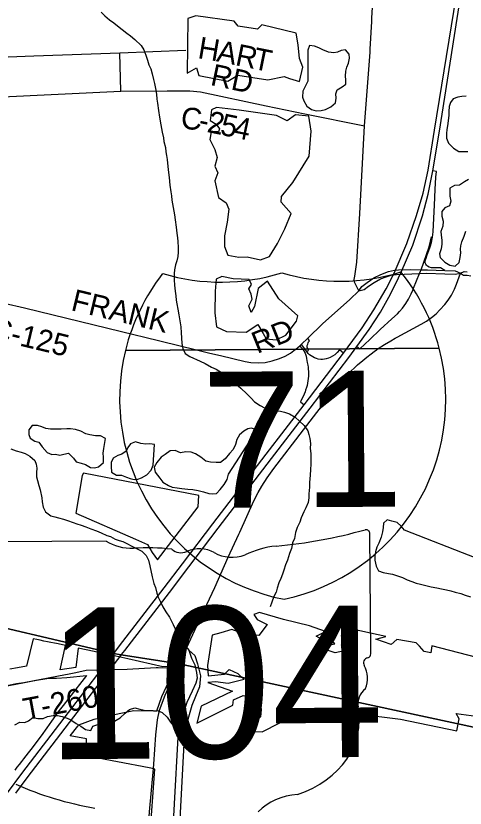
# Model space of a CAD drawing. Extents: x 114604 to 551442, y 316898 to 567001.
# Drawn here: x 196811 to 203011, y 363215 to 374135 of the extents above; entities that cross this region are included whole.
import ezdxf

# ---------------------------------------------------------------- set-up
doc = ezdxf.new("R2010")
doc.units = 0
for name, color, linetype in [('_CIVIL_CONSTRUCTION', 7, 'Continuous'), ('BD_X_Building', 7, 'Continuous'), ('GE_P_Alignment', 7, 'Continuous'), ('GE_P_Alignment_1000_Cardinal_Points', 7, 'Continuous'), ('GE_P_Alignment_100_Stations', 7, 'Continuous'), ('GE_P_Alignment_500_Bearings', 7, 'Continuous'), ('GE_P_Alignment_500_Cardinal_Points', 7, 'Continuous'), ('GE_P_Alignment_500_Curve_Data', 7, 'Continuous'), ('GE_P_Alignment_500_Distances', 7, 'Continuous'), ('GE_P_Alignment_500_Stations', 7, 'Continuous'), ('MT_X_Edge_Line', 7, 'Continuous'), ('PM_P_Cells', 7, 'Continuous'), ('PM_P_CL_Double_Solid', 7, 'Continuous'), ('PM_P_Crosswalk', 7, 'Continuous'), ('PM_X_Stop_Line', 7, 'Continuous')]:
    doc.layers.add(name, color=color, linetype=linetype)

msp = doc.modelspace()

# ---------------------------------------------------------------- linework, layer by layer
at = {"layer": '_CIVIL_CONSTRUCTION'}
for points in [[(202945, 370588), (202996, 370609), (203038, 370605)], [(201180, 368949), (201243, 369029), (201282, 369077), (201324, 369126), (201364, 369168), (201393, 369198), (201434, 369237), (201483, 369284), (201527, 369324), (201597, 369384), (201654, 369431), (201713, 369477), (201757, 369510), (201787, 369531), (201810, 369548), (201896, 369607), (201986, 369658), (202047, 369694), (202072, 369708), (202405, 369885), (202476, 369926), (202548, 369978), (202609, 370028), (202663, 370083), (202732, 370155), (202778, 370215), (202824, 370285), (202862, 370369), (202891, 370438), (202945, 370588)], [(202945, 370588), (202987, 370563), (203037, 370559), (203087, 370552)], [(199901, 367020), (200097, 367450), (200156, 367564), (200204, 367651), (200280, 367767), (200372, 367898), (200779, 368428), (201180, 368949)], [(198709, 363761), (198714, 363820), (198741, 364226), (198765, 364433), (198793, 364568), (198873, 364773), (199039, 365147), (199065, 365200), (199338, 365788), (199555, 366255), (199742, 366674), (199888, 366991), (199901, 367020)], [(198442, 360567), (198566, 361918), (198657, 363163), (198709, 363761)]]:
    msp.add_lwpolyline(points, dxfattribs=at)
at = {"layer": 'GE_P_Alignment'}
for p, q in [((198325, 369524), (202653, 369555)), ((202653, 369555), (198325, 369524)), ((202653, 369555), (198325, 369524))]:
    msp.add_line(p, q, dxfattribs=at)
for centre, start, end in [((201284, 373290), 253.4224, 287.4043), ((199931, 368846), 14.6067, 38.7444), ((201056, 368854), 142.0823, 166.22), ((199640, 373278), 253.4224, 287.4043), ((201056, 368854), 166.22, 258.8764), ((199931, 368846), 281.9503, 14.6067)]:
    msp.add_arc(centre, 2813, start, end, dxfattribs=at)
at = {"layer": 'GE_P_Alignment_1000_Cardinal_Points'}
for p, q in [((198259, 373095), (198247, 373627)), ((198775, 365153), (199039, 365147))]:
    msp.add_line(p, q, dxfattribs=at)
for points in [[(195294, 373515), (197058, 373584), (198247, 373627), (199157, 373663)], [(197525, 365063), (197640, 365085), (197780, 365115), (197988, 365123), (198111, 365128), (198349, 365133), (198748, 365153), (198775, 365153)], [(196853, 364936), (196920, 364948), (197495, 365057), (197525, 365063)], [(196230, 364837), (196565, 364896), (196687, 364907), (196822, 364931), (196853, 364936)]]:
    msp.add_lwpolyline(points, dxfattribs=at)
at = {"layer": 'GE_P_Alignment_100_Stations'}
for points in [[(198658, 362798), (198730, 363753), (198674, 363766), (198653, 363770), (197775, 363938), (197784, 364171), (197561, 364213), (197666, 364346), (197679, 364364), (197891, 364443), (198236, 364521), (198439, 364559), (198712, 364557), (198726, 364557), (198757, 364556), (198826, 364754), (199019, 365169), (198903, 365166), (198840, 365165), (198356, 365273), (198024, 365347), (197911, 365371), (197894, 365374), (197671, 365421), (197637, 365156), (197425, 365123), (197497, 365457), (197393, 365479), (197371, 365483), (197344, 365489), (197295, 365499), (197247, 365509), (197199, 365519), (197149, 365530), (197123, 365535), (197100, 365540), (197049, 365551), (196957, 365173), (196832, 365151), (196727, 365133)], [(196618, 364889), (196906, 364943), (197000, 364960), (197097, 364978), (197239, 365004), (197308, 365005), (197373, 365005), (197517, 365017), (197788, 365045), (197542, 364731), (197462, 364632), (197389, 364540), (197302, 364415), (197239, 364324), (197160, 364211), (197073, 364098), (197063, 364085), (197016, 364024), (196979, 363976), (196948, 363937), (196918, 363897), (196887, 363857), (196856, 363818), (196826, 363778), (196795, 363739)]]:
    msp.add_lwpolyline(points, dxfattribs=at)
at = {"layer": 'GE_P_Alignment_500_Bearings'}
msp.add_line((200798, 372786), (201621, 372618), dxfattribs=at)
for points in [[(201724, 374102), (201744, 374478), (201746, 374525)], [(201702, 373674), (201721, 374055), (201724, 374102)], [(201544, 370343), (201484, 370465), (201479, 370499), (201488, 370549), (201515, 370742), (201556, 371410), (201621, 372618), (201699, 373632), (201701, 373664), (201702, 373674)], [(195380, 372951), (196526, 373012), (198259, 373095)], [(198259, 373095), (198898, 373102), (199132, 373101), (199214, 373103), (199359, 373086), (200263, 372896), (200798, 372786)], [(201544, 370343), (201587, 370405), (201659, 370461), (201752, 370523), (201849, 370572), (201952, 370609), (202034, 370628), (202093, 370635), (202251, 370641), (202402, 370636), (202489, 370633), (202732, 370627), (202874, 370619), (202945, 370588)], [(200648, 369522), (200673, 369541), (200730, 369589), (200754, 369610), (200839, 369692), (201043, 369889), (201421, 370227), (201544, 370343), (201617, 370361), (201679, 370409), (201755, 370460), (201843, 370508), (201922, 370540), (201989, 370559), (202065, 370569), (202383, 370585)], [(202383, 370585), (202475, 370589), (202731, 370580), (202873, 370573), (202945, 370588)], [(195938, 370333), (195990, 370321), (196367, 370239), (196929, 370109), (198458, 369738), (198571, 369711)], [(198571, 369711), (199302, 369533), (199490, 369488)], [(199490, 369488), (199633, 369453), (199974, 369369), (200054, 369358), (200157, 369352), (200252, 369359), (200350, 369378), (200447, 369411), (200525, 369443), (200602, 369488), (200648, 369522)]]:
    msp.add_lwpolyline(points, dxfattribs=at)
at = {"layer": 'GE_P_Alignment_500_Cardinal_Points'}
for points in [[(202732, 370627), (202671, 370660), (202616, 370661), (202548, 370664), (202514, 370671), (202490, 370683), (202476, 370698), (202466, 370713), (202461, 370731), (202459, 370751), (202463, 370772), (202472, 370793), (202484, 370825), (202530, 370952), (202545, 371011), (202558, 371085), (202568, 371159), (202574, 371253), (202588, 371527), (202597, 371741), (202608, 371912), (202614, 371991), (202566, 371997)], [(202383, 370585), (202395, 370614), (202402, 370636), (202513, 370949), (202547, 371087), (202558, 371085)], [(201515, 369579), (201559, 369545), (201694, 369675), (201840, 369811), (201998, 369958), (202077, 370030), (202106, 370061), (202145, 370107), (202194, 370171), (202231, 370232), (202264, 370303), (202289, 370352), (202300, 370381), (202383, 370585)], [(200825, 369508), (200848, 369525), (200838, 369545), (200833, 369569), (200833, 369593), (200838, 369609), (200843, 369627), (200851, 369640), (200862, 369657), (200839, 369692)], [(200730, 369589), (200741, 369574), (200770, 369540), (200804, 369488), (200818, 369444), (200823, 369412), (200833, 369355), (200839, 369320), (200843, 369295), (200846, 369265), (200848, 369234), (200849, 369196), (200848, 369167), (200846, 369137), (200842, 369105), (200836, 369072), (200829, 369040), (200822, 369011), (200810, 368975), (200802, 368951), (200790, 368922), (200739, 368815), (200788, 368776)], [(200825, 369508), (200814, 369526), (200767, 369588), (200754, 369610)], [(201244, 369493), (201240, 369489), (201211, 369465), (201179, 369443), (201148, 369427), (201123, 369416), (201093, 369407), (201068, 369402), (201041, 369400), (201019, 369400), (200984, 369404), (200958, 369411), (200932, 369420), (200907, 369433), (200885, 369447), (200865, 369463), (200845, 369482), (200825, 369508)], [(201334, 369487), (201279, 369530), (201244, 369493)]]:
    msp.add_lwpolyline(points, dxfattribs=at)
at = {"layer": 'GE_P_Alignment_500_Curve_Data'}
for p, q in [((201708, 365342), (201696, 367000)), ((198057, 366895), (196528, 366884)), ((201708, 365342), (201708, 365342))]:
    msp.add_line(p, q, dxfattribs=at)
for centre, major_axis, ratio, start_param, end_param in [((199806, 371230), (5537, 40), 0.800001, 4.814395, 5.04237), ((201638, 367006), (58.1, 0.4), 0.8, 6.141152, 7.989035), ((198418, 367266), (587, 4), 0.8, 4.042523, 4.731795), ((198628, 365119), (2106, 15), 0.8, 1.404758, 1.657858), ((199094, 366871), (169, 1), 0.8, 3.836095, 5.185415), ((199345, 366507), (352, 3), 0.8, 0.950623, 2.079405), ((200550, 365945), (1114, 8), 0.8, 1.699011, 2.107814), ((199795, 367012), (423, 3), 0.8, 4.081561, 5.145723), ((201696, 365220), (89.9, 0.6), 0.8, 1.883978, 3.671073), ((201646, 365335), (62.2, 0.4), 0.8, 5.05454, 6.418171), ((201125, 365006), (540, 4), 0.8, 5.934695, 6.695948), ((201922, 364649), (393, 3), 0.8, 2.387724, 3.262537), ((200165, 364425), (1385, 10), 0.8, 5.101753, 6.440018), ((198765, 366341), (3998, 29), 0.8, 4.195996, 4.488959), ((200761, 362800), (758, 5), 0.8, 1.647645, 2.488433)]:
    msp.add_ellipse(centre, major_axis=major_axis, ratio=ratio, start_param=start_param, end_param=end_param, dxfattribs=at)
at = {"layer": 'GE_P_Alignment_500_Distances'}
for points in [[(205863, 363742), (199064, 365203), (198264, 365328), (198158, 365346), (195804, 365900), (193601, 366427), (192978, 366677), (191395, 367037), (189048, 367572), (188753, 367639), (188453, 367707), (188394, 367721), (187830, 367836), (187162, 368001), (186533, 368145), (182913, 368969), (177781, 370138)], [(177781, 370138), (182913, 368969), (186533, 368145), (187162, 368001), (187830, 367836), (188394, 367721), (188453, 367707), (188753, 367639), (189048, 367572), (191395, 367037), (192978, 366677), (193601, 366427), (195804, 365900), (198158, 365346), (198264, 365328), (199064, 365203), (205863, 363742)]]:
    msp.add_lwpolyline(points, dxfattribs=at)
at = {"layer": 'GE_P_Alignment_500_Stations'}
for points in [[(202092, 370525), (202129, 370601), (202287, 370972), (202421, 371380), (202498, 371679), (202566, 371997), (202655, 372546), (203013, 374804), (203208, 376020), (203396, 377179), (203504, 377903), (203508, 378077), (203502, 378243), (203487, 378392), (203447, 378565), (203402, 378707), (203358, 378827), (203279, 378988), (203130, 379261), (203011, 379499)], [(199112, 366584), (199531, 367134), (200266, 368094), (200788, 368776), (201334, 369487), (201591, 369837), (201752, 370084), (201919, 370371), (202033, 370590), (202208, 370995), (202341, 371383), (202431, 371692), (202500, 372010), (202589, 372559), (202954, 374817)], [(199197, 366539), (199603, 367073), (200338, 368033), (200870, 368727), (201406, 369426), (201515, 369579), (201688, 369811), (201842, 370053), (201980, 370297), (202092, 370525)], [(198176, 365365), (198243, 365451), (198858, 366250), (199112, 366584)], [(198271, 365334), (198315, 365390), (198930, 366189), (199197, 366539)], [(196694, 363427), (196895, 363694), (197539, 364533), (197988, 365123), (198160, 365344), (198176, 365365)], [(196809, 363423), (196967, 363633), (197612, 364472), (198111, 365128), (198265, 365325), (198271, 365334)]]:
    msp.add_lwpolyline(points, dxfattribs=at)
at = {"layer": 'MT_X_Edge_Line'}
for p, q in [((199296, 374133), (199184, 374097)), ((199581, 372873), (199513, 372837)), ((197746, 367833), (197728, 367802))]:
    msp.add_line(p, q, dxfattribs=at)
for points in [[(199184, 374097), (199175, 373345), (199305, 373418), (199338, 373311), (199734, 373236), (199875, 373317), (200289, 373252), (200514, 373297), (200586, 373269), (200726, 373228), (200770, 373428), (200726, 373548), (200707, 373737), (200681, 373895), (200204, 374012), (200144, 373952), (199879, 373991), (199825, 374063), (199296, 374133)], [(200841, 373234), (200806, 373168), (200772, 373096), (200765, 373016), (200785, 372964), (200824, 372889), (200890, 372845), (200954, 372826), (201024, 372828), (201086, 372843), (201159, 372879), (201221, 372935), (201231, 373001), (201228, 373061), (201246, 373113), (201312, 373157), (201363, 373195), (201365, 373253), (201359, 373303), (201362, 373373), (201380, 373429), (201403, 373483), (201413, 373553), (201411, 373607), (201360, 373666), (201300, 373656), (201249, 373636), (201197, 373625), (201125, 373635), (201048, 373664), (200992, 373692), (200930, 373717), (200862, 373725), (200839, 373663)], [(200839, 373663), (200841, 373234)], [(203024, 373028), (202966, 373022), (202910, 373016), (202844, 372993), (202808, 372939), (202791, 372887), (202787, 372817), (202785, 372760), (202768, 372620), (202759, 372568), (202751, 372512), (202751, 372448), (202782, 372382), (202850, 372311), (202925, 372264), (203049, 372264)], [(199513, 372837), (199493, 372694), (199577, 372644), (199623, 372578), (199609, 372538), (199507, 372534), (199489, 372430), (199558, 372291), (199590, 372183), (199556, 372063), (199596, 371971), (199556, 371862), (199609, 371632), (199713, 371556), (199751, 371472), (199728, 371289), (199688, 371105), (199690, 370958), (199734, 370838), (199887, 370807), (200001, 370813), (200189, 370772), (200313, 370816), (200421, 370999), (200521, 371198), (200611, 371411), (200472, 371569), (200478, 371645), (200634, 371838), (200860, 372199), (200885, 372546), (200855, 372751), (200671, 372770), (200557, 372688), (200408, 372759), (199891, 372836), (199581, 372873)], [(203057, 371881), (203003, 371845), (202932, 371801), (202862, 371798), (202800, 371758), (202798, 371704), (202801, 371650), (202811, 371581), (202795, 371515), (202730, 371490), (202690, 371438), (202690, 371374), (202707, 371305), (202703, 371237), (202676, 371161), (202678, 371111), (202687, 371043), (202691, 370987), (202679, 370925), (202658, 370853), (202668, 370803), (202728, 370740), (202801, 370697), (202873, 370687), (202928, 370737), (202940, 370803), (202952, 370867), (202947, 370917), (202951, 370967), (202965, 371019), (202996, 371097), (203018, 371169)], [(199811, 370508), (199653, 370541), (199577, 370507), (199563, 370339), (199559, 370042), (199578, 369847), (199718, 369786), (199989, 369777), (200151, 369881), (200223, 369755), (200267, 369683), (200403, 369670), (200537, 369732), (200685, 369925), (200703, 370001), (200442, 370235), (200284, 370477), (200154, 370377), (200106, 370130), (200058, 370045), (200028, 370136), (200070, 370230), (200056, 370300), (200028, 370372), (200064, 370434), (200031, 370502)], [(200031, 370502), (199811, 370508)], [(198046, 368308), (197978, 368345), (197908, 368347), (197832, 368360), (197778, 368374), (197710, 368410), (197636, 368433), (197564, 368441), (197514, 368442), (197438, 368440), (197360, 368439), (197290, 368437), (197224, 368448), (197168, 368472), (197112, 368490), (197038, 368487), (196990, 368427), (196990, 368365), (197011, 368315), (197075, 368272), (197129, 368260), (197175, 368193), (197242, 368117), (197308, 368090), (197358, 368092), (197418, 368080), (197472, 368095), (197540, 368109), (197606, 368038), (197645, 367988), (197711, 367969), (197773, 367951), (197841, 367910), (197895, 367906), (197951, 367918), (198020, 367980), (198020, 368052), (198018, 368106), (198027, 368172)], [(200139, 368431), (200060, 368450), (200010, 368444), (199955, 368412), (199895, 368360), (199860, 368297), (199842, 368227), (199808, 368157), (199761, 368103), (199701, 368029), (199636, 367979), (199574, 367980), (199498, 367982), (199434, 367999), (199363, 368051), (199291, 368100), (199231, 368122), (199155, 368125), (199083, 368113), (199009, 368144), (198941, 368138), (198873, 368088), (198818, 368051), (198756, 367979), (198721, 367915), (198735, 367845), (198797, 367762), (198840, 367706), (198918, 367661), (198970, 367641), (199038, 367628), (199102, 367620), (199182, 367611), (199254, 367605), (199328, 367594), (199402, 367576), (199476, 367553), (199530, 367545), (199580, 367551), (199632, 367606), (199684, 367676), (199725, 367744), (199745, 367818)], [(199745, 367818), (200139, 368431)], [(198027, 368172), (198046, 368308)], [(198725, 368228), (198660, 368236), (198605, 368232), (198537, 368243), (198462, 368265), (198393, 368238), (198357, 368186), (198335, 368134), (198272, 368092), (198220, 368074), (198156, 368039), (198128, 367979), (198125, 367925), (198131, 367847), (198201, 367806), (198267, 367804), (198336, 367777), (198390, 367759), (198444, 367744), (198494, 367748), (198546, 367768), (198617, 367807), (198677, 367873), (198708, 367943)], [(198708, 367943), (198725, 368228)], [(197728, 367802), (197637, 367283), (198461, 366923), (198629, 366847), (198692, 366739), (198764, 366637), (199325, 367367), (199337, 367523), (197746, 367833)], [(202176, 367047), (202130, 367102), (202074, 367150), (202000, 367171), (201936, 367191), (201886, 367143), (201878, 367085), (201871, 367025), (201853, 366951), (201820, 366869), (201794, 366811), (201772, 366749), (201763, 366693), (201765, 366635), (201782, 366549), (201816, 366488), (201878, 366464), (201952, 366449), (202010, 366439), (202064, 366422), (202144, 366396), (202209, 366363), (202273, 366337), (202335, 366318), (202393, 366300), (202469, 366284), (202543, 366265), (202621, 366253), (202683, 366238), (202751, 366222), (202811, 366209), (202873, 366193), (202952, 366172), (203010, 366150), (203084, 366127)], [(203162, 366660), (202176, 367047)], [(203295, 365260), (202552, 365454), (202536, 365358), (202444, 365376), (202382, 365448), (202335, 365494), (202067, 365539), (201991, 365473), (201780, 365546), (201915, 365579), (201345, 365705), (201298, 365585), (201392, 365517), (201302, 365460), (201344, 365384), (201216, 365358), (200981, 365435), (200943, 365455), (200997, 365483), (201150, 365464), (201212, 365478), (201151, 365558), (201039, 365540), (200955, 365586), (201085, 365648), (200861, 365726), (200504, 365817), (200171, 365910), (200095, 365885), (200139, 365815), (200278, 365748), (200162, 365597), (199965, 365614), (199791, 365676), (199641, 365631), (199521, 365601), (199455, 365182), (199464, 365039), (199688, 365060), (199756, 365125), (199876, 365069), (199962, 364989), (199742, 364932), (199568, 364956), (199460, 364949), (199800, 364826), (199370, 364620), (199310, 364385), (199807, 364634), (199815, 364708), (199947, 364770), (200171, 364741), (200196, 364573), (200188, 364474), (200010, 364277), (200210, 364266), (200708, 364518), (200935, 364557), (201169, 364580), (201526, 364517), (202119, 364443), (202898, 364281), (202930, 364447), (202886, 364519), (203162, 364484)]]:
    msp.add_lwpolyline(points, dxfattribs=at)
at = {"layer": 'PM_P_Cells'}
for points in [[(197987, 374184), (198039, 374134), (198105, 374081), (198161, 374039), (198214, 373997), (198276, 373948), (198344, 373897), (198395, 373857), (198453, 373809), (198539, 373724), (198576, 373665), (198606, 373593), (198629, 373523), (198647, 373458), (198673, 373406), (198692, 373334), (198712, 373258), (198725, 373201), (198739, 373133), (198750, 373055), (198758, 372987), (198766, 372930), (198779, 372832), (198792, 372738), (198810, 372633), (198829, 372533), (198847, 372455), (198854, 372403), (198874, 372318), (198881, 372262), (198889, 372208), (198899, 372154), (198910, 372059), (198916, 371977), (198925, 371905), (198938, 371801), (198950, 371708), (198958, 371654), (198965, 371596), (198973, 371542), (198983, 371492), (198998, 371393), (199009, 371325), (199025, 371221), (199034, 371138), (199042, 371076), (199048, 371024), (199051, 370944), (199051, 370878), (199044, 370816), (199032, 370757), (199015, 370705), (199001, 370635), (198997, 370583), (198996, 370497), (199000, 370425), (199011, 370341), (199017, 370278), (199024, 370218), (199032, 370164), (199044, 370094), (199059, 370016)], [(199059, 370016), (199075, 369933), (199086, 369847), (199092, 369767), (199097, 369697), (199103, 369620), (199114, 369550), (199148, 369482), (199211, 369441), (199355, 369376), (199425, 369342), (199513, 369295), (199575, 369263), (199648, 369220), (199732, 369157), (199820, 369087), (199915, 369002), (199999, 368925), (200058, 368867), (200106, 368816), (200180, 368764), (200243, 368733), (200323, 368705), (200375, 368696), (200461, 368686), (200519, 368673), (200585, 368651), (200663, 368604), (200723, 368548), (200790, 368487), (200840, 368415), (200855, 368364), (200869, 368312), (200875, 368240), (200874, 368174), (200880, 368104), (200883, 368046), (200883, 367955), (200876, 367881), (200872, 367805), (200868, 367755), (200865, 367703), (200861, 367639), (200854, 367545), (200852, 367494), (200843, 367426), (200813, 367352), (200783, 367298), (200748, 367217), (200728, 367155), (200693, 367081), (200671, 367015), (200654, 366932), (200630, 366871), (200613, 366794), (200585, 366726), (200558, 366634), (200534, 366568), (200509, 366496), (200491, 366438), (200467, 366382), (200442, 366320), (200416, 366246), (200401, 366192), (200373, 366132), (200344, 366054), (200318, 365988)], [(196740, 368166), (196814, 368142), (196884, 368121), (196942, 368103), (197006, 368068), (197073, 368008), (197093, 367957), (197101, 367901), (197098, 367841), (197098, 367781), (197108, 367731), (197129, 367660), (197147, 367602), (197168, 367492), (197176, 367436), (197189, 367365), (197219, 367299), (197295, 367246), (197348, 367228), (197402, 367216), (197470, 367199), (197524, 367179), (197600, 367152), (197654, 367134), (197712, 367114), (197778, 367093), (197848, 367067), (197925, 367038), (197989, 367012), (198065, 366975), (198117, 366959), (198183, 366924), (198235, 366906), (198289, 366891), (198343, 366865), (198410, 366824), (198468, 366798), (198548, 366759), (198610, 366697), (198641, 366635), (198659, 366556), (198694, 366404), (198715, 366313)], [(198715, 366313), (198737, 366255), (198758, 366179), (198776, 366125), (198806, 366060), (198837, 365988), (198879, 365923), (198930, 365849), (198982, 365748), (199009, 365686), (199033, 365628), (199071, 365557), (199118, 365489), (199197, 365391)], [(199197, 365391), (199237, 365282), (199282, 365191), (199304, 365085), (199311, 365009), (199295, 364937), (199244, 364829), (199171, 364673), (199114, 364507), (199091, 364395), (199075, 364321), (199032, 364281), (199038, 364219), (199048, 364193), (198792, 359602), (198732, 359602), (198788, 359458), (198836, 358636), (198917, 358487), (200797, 357052)], [(199197, 365391), (199283, 365318), (199316, 365203), (199357, 365038), (199346, 364888), (199290, 364754), (199239, 364632), (199140, 364276), (198859, 358990), (198875, 358816), (198897, 358675), (198932, 358579), (198991, 358490), (200787, 357183)], [(196796, 364363), (196864, 364401), (196936, 364394), (196986, 364420), (197045, 364464), (197115, 364451), (197189, 364451), (197249, 364479), (197325, 364492), (197387, 364494), (197449, 364479), (197519, 364457), (197571, 364432), (197642, 364380), (197710, 364347), (197770, 364301), (197844, 364286), (197874, 364344), (197954, 364372), (198028, 364353), (198080, 364365), (198133, 364385), (198197, 364426), (198249, 364458), (198320, 364524), (198378, 364574), (198452, 364597), (198522, 364579), (198584, 364566), (198650, 364562), (198704, 364562), (198774, 364555), (198832, 364535), (198900, 364470), (198943, 364402), (198987, 364351), (199040, 364288)]]:
    msp.add_lwpolyline(points, dxfattribs=at)

# ---------------------------------------------------------------- texts
at = {"layer": 'BD_X_Building'}
for s, p in [('s', (199042, 365053)), ('r', (199042, 365053)), ('104', (198689, 364977))]:
    msp.add_text(s, height=1, rotation=0.4133, dxfattribs=at).set_placement(p)
at = {"layer": 'GE_P_Alignment'}
msp.add_text('71', height=1875.1, rotation=0.4134, dxfattribs=at).set_placement((199376, 367352))
at = {"layer": 'GE_P_Alignment_500_Curve_Data'}
msp.add_text('104', height=2088.4, rotation=0.4133, dxfattribs=at).set_placement((197235, 363888))
at = {"layer": 'PM_P_CL_Double_Solid'}
for s, rotation, p in [('H', 350.4588, (199310, 373553)), ('A', 348.4962, (199568, 373510)), ('R', 348.4942, (199827, 373457)), ('T', 348.4951, (200068, 373408)), ('RD', 347.9397, (199483, 373183)), ('C', 355.0309, (199080, 372581)), ('2', 348.2492, (199437, 372536)), ('5', 348.1481, (199618, 372499)), ('-', 348.4543, (199317, 372561)), ('4', 348.142, (199799, 372461)), ('FRANK', 346.4749, (197559, 370080)), ('C-125', 346.5108, (196440, 369690)), ('RD', 21.8447, (200141, 369474))]:
    msp.add_text(s, height=300, rotation=rotation, dxfattribs=at).set_placement(p)
at = {"layer": 'PM_P_Crosswalk'}
msp.add_text('T-260', height=300, rotation=10.5741, dxfattribs=at).set_placement((196943, 364428))
at = {"layer": 'PM_X_Stop_Line'}
for s, p in [('.', (200497, 368344)), ('-', (200497, 368344)), (',', (200497, 368344)), ('71', (200295, 368135))]:
    msp.add_text(s, height=1, rotation=0.4134, dxfattribs=at).set_placement(p)

doc.saveas('drawing.dxf')
